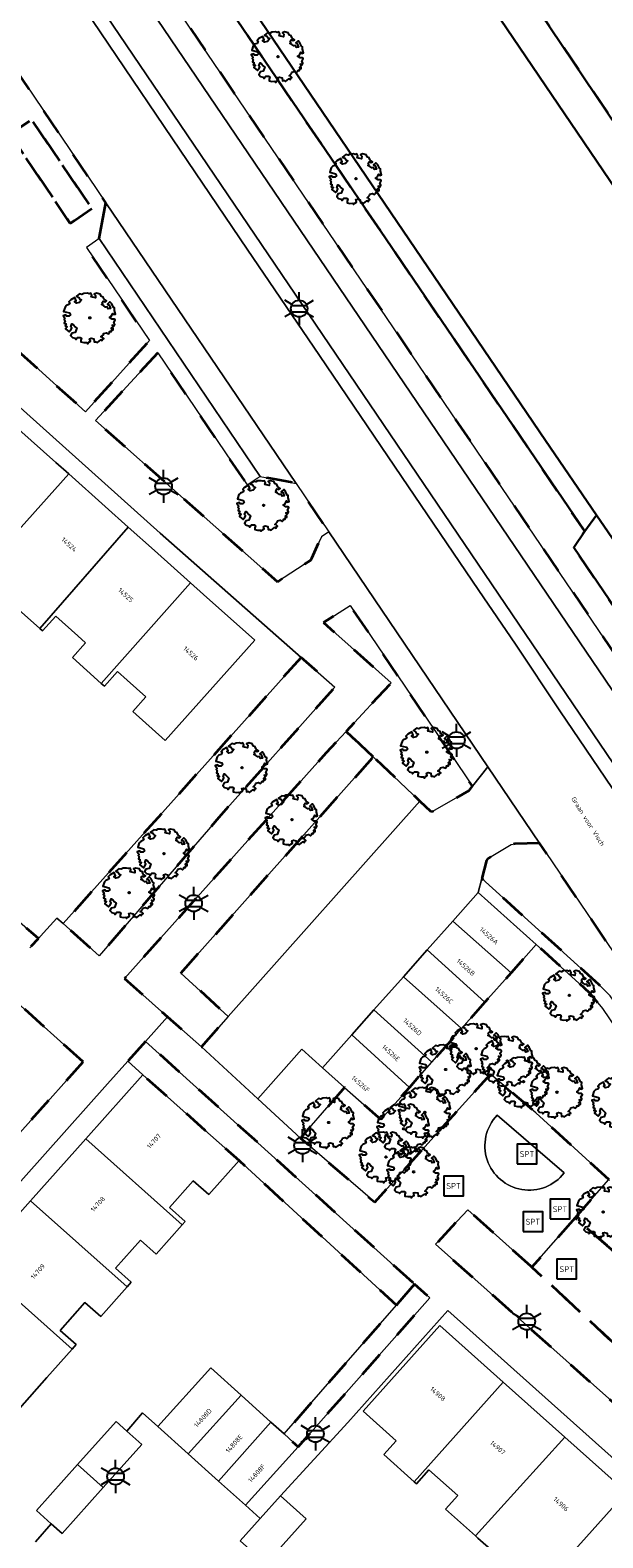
# Model space of a CAD drawing. Extents: x 105780 to 185197, y 477999 to 525027.
# Tile 258 of 562: x 107692 to 107736, y 478644 to 478759. Entities that reach past the tile are written whole.
import ezdxf
from ezdxf.enums import TextEntityAlignment as Align

# ---------------------------------------------------------------- set-up
doc = ezdxf.new("R2010")
doc.units = 0
doc.linetypes.add('XX-HIDDEN', pattern=[4, 2, -2])
for name, color, linetype, lineweight in [('B-GV-GR-BOOM-S', 252, 'Continuous', 25), ('B-GV-GR-MATERIAALGRENS-G', 252, 'XX-HIDDEN', 35), ('B-RO-IE-MEUBILAIR_WEGMEUBILAIR-S', 252, 'Continuous', 25), ('B-WE-GW-WATERGANG_SLOOT_INSTEEK-G', 252, 'Continuous', 30), ('B-WE-OG-TERREIN_ONBEGROEID-GV', 252, 'Continuous', 18), ('B-XX-KG-KADASTRAAL_BEBOUWING-G', 252, 'Continuous', 20), ('B1-WE-OG-BEBOUWING-T18', 7, 'Continuous', 18), ('B1-WE-OG-TERREIN_ERF-GV', 252, 'Continuous', 18), ('B1-WE-OG-TOPOGRAFIE-T18', 10, 'Continuous', 18), ('B1-WE-VH-VERHARDING_ASFALT-GV', 252, 'Continuous', 18), ('B1-WE-VH-VERHARDING_BETONSTRAATSTEEN-GV', 252, 'Continuous', 18), ('B1-WE-VH-VERHARDING_OPEN-GV', 252, 'Continuous', 18), ('B1-WE-VH-VERHARDING_TEGEL-GV', 252, 'Continuous', 18)]:
    doc.layers.add(name, color=color, linetype=linetype, lineweight=lineweight)
doc.styles.add('NLCS-ISO', font='NLCS-ISO.ttf')
doc.styles.add('NLCS-ISO-M200-T18', font='NLCS-ISO.ttf', dxfattribs={"height": 0.36})

# ---------------------------------------------------------------- blocks, each defined once
blk = doc.blocks.new('B-SIE-WEG_LICHTMAST-SO')
at = {"ltscale": 0.1}
for p, q in [((0, 1.27), (0, 2.53)), ((-1.1, 0.63), (-2.19, 1.27)), ((1.1, 0.63), (2.19, 1.27)), ((-1.1, -0.63), (-2.19, -1.27)), ((0, -1.27), (0, -2.53)), ((1.1, -0.63), (2.19, -1.27))]:
    blk.add_line(p, q, dxfattribs=at)
at = {"flags": 128}
for points in [[(-1.16, 0.5), (1.16, 0.5)], [(-1.16, -0.5), (1.16, -0.5)]]:
    blk.add_lwpolyline(points, dxfattribs=at)
at = {"ltscale": 0.1}
blk.add_circle((0, 0), 1.27, dxfattribs=at)
at = {"style": 'NLCS-ISO'}
blk.add_attdef('TYPE', text='', height=1.8, dxfattribs=at).set_placement((0, 2.53), align=Align.BOTTOM_CENTER)
blk = doc.blocks.new('SIE-WEG_SPEELTOESTEL-SO')
at = {"flags": 128}
blk.add_lwpolyline([(-0.75, -0.75), (0.75, -0.75), (0.75, 0.75), (-0.75, 0.75)], close=True, dxfattribs=at)
at = {"style": 'NLCS-ISO'}
blk.add_text('SPT', height=0.45, dxfattribs=at).set_placement((0, 0), align=Align.MIDDLE_CENTER)
blk = doc.blocks.new('B-SGR-BOOM_06')
at = {"linetype": 'Continuous', "flags": 128}
blk.add_lwpolyline([(1.08, 1.41), (1.01, 1.58), (0.88, 1.63), (0.78, 1.81), (0.51, 1.88), (0.34, 1.81), (0.44, 1.71), (0.43, 1.52), (0.09, 1.59), (0.14, 1.73), (0.07, 1.88), (-0.06, 1.84), (-0.19, 1.88), (-0.46, 1.86), (-0.6, 1.79), (-0.78, 1.83), (-1.02, 1.64), (-0.85, 1.56), (-0.8, 1.46), (-0.63, 1.37), (-0.8, 1.16), (-1.02, 1.11), (-1.17, 1.24), (-1.05, 1.29), (-1.15, 1.54), (-1.45, 1.37), (-1.6, 1.21), (-1.52, 1.14), (-1.6, 1.01), (-1.77, 0.94), (-1.89, 0.82), (-2, 0.49), (-1.55, 0.37), (-1.48, 0.22), (-1.6, 0.12), (-1.8, 0.12), (-1.84, 0.22), (-2.04, 0.15), (-1.9, -0.07), (-1.97, -0.15), (-1.89, -0.22), (-1.95, -0.4), (-1.81, -0.47), (-1.89, -0.62), (-1.77, -0.64), (-1.72, -0.68), (-1.85, -0.84), (-1.57, -1.07), (-1.47, -0.97), (-1.38, -0.79), (-1.45, -0.7), (-1.37, -0.47), (-1.25, -0.54), (-1.12, -0.7), (-1, -0.8), (-1.12, -1.12), (-1.37, -1.17), (-1.47, -1.36), (-1.33, -1.51), (-1.13, -1.56), (-1.11, -1.61), (-1.08, -1.66), (-0.93, -1.49), (-0.73, -1.49), (-0.63, -1.56), (-0.68, -1.71), (-0.68, -1.84), (-0.46, -1.89), (-0.24, -1.88), (-0.19, -1.98), (-0.09, -1.86), (0.04, -1.79), (-0.02, -1.6), (0.11, -1.56), (0.31, -1.61), (0.34, -1.84), (0.46, -1.83), (0.58, -1.89), (0.83, -1.69), (0.95, -1.74), (0.93, -1.66), (1.06, -1.59), (0.96, -1.49), (0.85, -1.46), (1.03, -1.29), (1.05, -1.19), (1.26, -1.14), (1.42, -1.22), (1.51, -1.12), (1.51, -1.05), (1.65, -1.05), (1.65, -0.95), (1.78, -0.91), (1.78, -0.82), (1.63, -0.82), (1.82, -0.64), (1.7, -0.57), (1.85, -0.62), (1.9, -0.5), (1.82, -0.37), (1.93, -0.18), (1.87, -0.1), (1.7, -0.1), (1.5, 0.03), (1.63, 0.12), (1.75, 0.34), (1.82, 0.24), (1.95, 0.29), (1.87, 0.57), (1.88, 0.75), (1.8, 0.79), (1.67, 1.06), (1.53, 1.21), (1.35, 1.04), (1.47, 0.97), (1.57, 0.72), (1.41, 0.69), (1.33, 0.85), (1.2, 0.82), (1.06, 0.92), (0.9, 1.01), (0.98, 1.07), (0.93, 1.17), (1.01, 1.27), (1.15, 1.22), (1.26, 1.29)], close=True, dxfattribs=at)
blk.add_circle((0, 0), 0.06)
at = {"style": 'NLCS-ISO'}
blk.add_attdef('SOORT', text='', height=0.3, dxfattribs=at).set_placement((0, -0.36), align=Align.TOP_CENTER)

msp = doc.modelspace()

# ---------------------------------------------------------------- linework, layer by layer
at = {"layer": 'B-GV-GR-MATERIAALGRENS-G', "flags": 128}
for points in [[(107646.7, 478893.799), (107646.65, 478893.867), (107642.747, 478899.149), (107626.448, 478922.868), (107613.566, 478940.928), (107603.415, 478956.823), (107580.226, 478997.697), (107578.546, 479000), (107551.793, 479036.663), (107536.022, 479058.741), (107534.821, 479060.333), (107530.937, 479057.371), (107531.556, 479057.286), (107532.495, 479056.931), (107533.089, 479056.442), (107533.532, 479055.816), (107533.986, 479054.33), (107534.867, 479049.784), (107535.112, 479048.281), (107544.856, 479035.193), (107552.215, 479024.157), (107565.306, 479004.525), (107568.444, 479000), (107581.026, 478981.859), (107594.673, 478961.379), (107633.439, 478904.736), (107660.307, 478864.423), (107678.032, 478838.139), (107713.94, 478785.654), (107741.044, 478745.377), (107764.379, 478711.626), (107793.071, 478669.259), (107804.796, 478652.572), (107811.33, 478642.724), (107813.626, 478635.185), (107819.39, 478643.316), (107817.773, 478644.893), (107807.838, 478656.146), (107795.78, 478674.221), (107765.212, 478718.285), (107706.384, 478804.357), (107689.033, 478830.227), (107688.288, 478831.179)], [(107697.502, 478744.395), (107697.776, 478745.912), (107690.27, 478757.015), (107686.907, 478755.623), (107686.457, 478755.124), (107689.87, 478751.885), (107683.417, 478744.316), (107688.186, 478739.856), (107686.887, 478738.396), (107696.219, 478729.974), (107701.105, 478735.404), (107696.296, 478742.503), (107696.987, 478742.978), (107697.282, 478743.18)], [(107695.051, 478744.343), (107690.456, 478751.136), (107692.113, 478752.256), (107696.708, 478745.464)], [(107695.051, 478744.343), (107696.708, 478745.464), (107692.113, 478752.256), (107690.456, 478751.136)], [(107701.736, 478734.476), (107697.002, 478729.302), (107710.868, 478717.003), (107713.431, 478718.656), (107713.497, 478718.801), (107714.038, 478719.995), (107714.239, 478720.439), (107714.799, 478720.797), (107712.312, 478724.502), (107710.785, 478724.796), (107709.558, 478725.032), (107709.34, 478724.894), (107708.568, 478724.406)], [(107720.061, 478709.832), (107716.418, 478715.199), (107714.381, 478713.886), (107719.559, 478709.293), (107716.113, 478705.587), (107718.182, 478703.635), (107721.748, 478700.27), (107722.557, 478699.507), (107722.72, 478699.477), (107725.506, 478701.067), (107725.769, 478701.4)], [(107712.679, 478711.231), (107694.527, 478690.922), (107697.282, 478688.466), (107706.418, 478699.03), (107715.255, 478708.957)], [(107718.182, 478703.635), (107716.113, 478705.587), (107714.601, 478703.96), (107699.202, 478686.734), (107702.483, 478683.814), (107705.071, 478681.511), (107707.117, 478683.823), (107703.515, 478687.147)], [(107681.355, 478699.672), (107680.8, 478699.047), (107680.804, 478699.043), (107691.974, 478689.061), (107692.634, 478689.788)], [(107730.878, 478697.07), (107728.988, 478697.016), (107728.722, 478696.951), (107726.943, 478695.88), (107726.829, 478695.735), (107726.469, 478694.359), (107735.408, 478686.275), (107736.269, 478685.405), (107737.427, 478683.728), (107737.606, 478683.678), (107737.824, 478684.881), (107738.101, 478686.41)], [(107748.828, 478665.042), (107735.674, 478684.446), (107734.679, 478685.641), (107730.63, 478689.336), (107728.702, 478687.166), (107726.709, 478684.922), (107724.923, 478682.911), (107722.656, 478680.359), (107720.94, 478678.426), (107718.765, 478675.978), (107716.004, 478678.43), (107712.641, 478674.548), (107718.296, 478669.659), (107727.146, 478679.437), (107730.599, 478676.484), (107736.167, 478671.402), (107733.59, 478668.467), (107739.953, 478662.967), (107744.521, 478659.454), (107740.713, 478655.027), (107730.295, 478664.713), (107730.242, 478664.76), (107725.393, 478669.091), (107722.949, 478666.456), (107746.813, 478645.195), (107755.291, 478655.579)], [(107696.048, 478680.368), (107690.845, 478685.057), (107682.911, 478676.091), (107688.045, 478671.429)], [(107700.806, 478681.935), (107699.45, 478680.415), (107700.599, 478679.392), (107705.337, 478675.175), (107707.952, 478672.848), (107719.948, 478661.813), (107721.343, 478663.414)], [(107733.59, 478668.467), (107730.295, 478664.713), (107740.713, 478655.027), (107744.521, 478659.454), (107739.953, 478662.967)], [(107721.343, 478663.414), (107719.948, 478661.813), (107711.384, 478651.987), (107712.465, 478651.011), (107722.502, 478662.369)]]:
    msp.add_lwpolyline(points, close=True, dxfattribs=at)
for points in [[(107658.555, 478832.613), (107657.723, 478832.685), (107654.461, 478830.202), (107654.482, 478830.171), (107657.057, 478826.354), (107657.104, 478826.285), (107657.417, 478826.477), (107675.172, 478802.023), (107772.527, 478658.557), (107773.135, 478657.746), (107774.404, 478656.216), (107788.127, 478640.119), (107789.989, 478637.805)], [(107816.985, 478636.144), (107815.598, 478636.938), (107813.626, 478635.185), (107809.31, 478633.173), (107806.041, 478632.678), (107803.342, 478632.281), (107800.667, 478631.959), (107798.5, 478631.962), (107797.658, 478632.119), (107795.87, 478632.838), (107795.105, 478633.395), (107793.983, 478634.454), (107791.761, 478636.855), (107789.675, 478639.392), (107784.392, 478647.25), (107756.891, 478687.545), (107745.288, 478704.74), (107743.954, 478704.224), (107733.488, 478719.619), (107734.327, 478720.857), (107699.417, 478772.191), (107658.555, 478832.613)]]:
    msp.add_lwpolyline(points, dxfattribs=at)
at = {"layer": 'B-WE-GW-WATERGANG_SLOOT_INSTEEK-G', "flags": 128}
for points in [[(107565.281, 479000), (107677.342, 478834.564), (107687.16, 478819.896), (107785.229, 478675.412), (107797.738, 478656.846), (107804.37, 478647.153), (107803.204, 478646.369), (107805.499, 478643.206), (107805.547, 478638.77), (107805.371, 478638.166), (107808.147, 478637.327), (107813.626, 478635.185), (107811.33, 478642.724), (107804.796, 478652.572), (107793.071, 478669.259), (107764.379, 478711.626), (107741.044, 478745.377), (107713.94, 478785.654), (107678.032, 478838.139), (107660.307, 478864.423)], [(107785.229, 478675.412), (107687.16, 478819.896), (107677.342, 478834.564), (107565.281, 479000)], [(107647.807, 478850.474), (107659.374, 478834.008), (107700.627, 478773.01), (107731.325, 478727.788), (107735.233, 478722.085), (107742.67, 478711.231)]]:
    msp.add_lwpolyline(points, dxfattribs=at)
for points in [[(107653.643, 478831.415), (107654.461, 478830.202), (107657.723, 478832.685), (107658.555, 478832.613), (107699.417, 478772.191), (107734.327, 478720.857), (107735.233, 478722.085), (107731.325, 478727.788), (107700.627, 478773.01), (107659.374, 478834.008), (107657.314, 478834.187), (107656.178, 478833.375)], [(107735.233, 478722.085), (107734.327, 478720.857), (107733.488, 478719.619), (107743.954, 478704.224), (107745.288, 478704.74), (107746.691, 478705.272), (107742.67, 478711.231)]]:
    msp.add_lwpolyline(points, close=True, dxfattribs=at)
at = {"layer": 'B-WE-OG-TERREIN_ONBEGROEID-GV'}
msp.add_lwpolyline([(107727.633, 478676.296, 1.0540517), (107732.761, 478671.912)], format="xyb", dxfattribs=at)
at = {"layer": 'B-WE-OG-TERREIN_ONBEGROEID-GV', "flags": 128}
msp.add_lwpolyline([(107732.761, 478671.912), (107727.633, 478676.296)], dxfattribs=at)
at = {"layer": 'B-XX-KG-KADASTRAAL_BEBOUWING-G', "flags": 128}
for points in [[(107694.949, 478725.229), (107693.969, 478726.105), (107690.21, 478729.464), (107683.367, 478721.808), (107683.622, 478721.58), (107684.652, 478722.733), (107686.981, 478720.652), (107685.951, 478719.5), (107687.126, 478718.45), (107688.095, 478717.584)], [(107699.482, 478721.177), (107697.727, 478722.746), (107694.949, 478725.229), (107688.095, 478717.584), (107688.389, 478717.321), (107690.669, 478715.285), (107690.885, 478715.092), (107692.732, 478713.442)], [(107704.246, 478716.918), (107701.485, 478719.387), (107699.482, 478721.177), (107692.732, 478713.442), (107692.951, 478713.246), (107693.962, 478714.376), (107695.654, 478712.863), (107696.236, 478712.343), (107695.226, 478711.213), (107697.424, 478709.248)], [(107704.246, 478716.918), (107697.424, 478709.248), (107697.672, 478709.027), (107698.673, 478710.147), (107699.404, 478709.494), (107700.834, 478708.216), (107699.834, 478707.097), (107702.311, 478704.883), (107709.15, 478712.535), (107705.243, 478716.027)], [(107726.187, 478693.282), (107724.249, 478691.101), (107728.702, 478687.166), (107730.63, 478689.336)], [(107728.702, 478687.166), (107724.249, 478691.101), (107722.303, 478688.909), (107726.709, 478684.922)], [(107726.709, 478684.922), (107722.303, 478688.909), (107720.492, 478686.871), (107724.923, 478682.911)], [(107720.492, 478686.871), (107718.239, 478684.334), (107722.656, 478680.359), (107724.923, 478682.911)], [(107718.239, 478684.334), (107716.544, 478682.426), (107720.94, 478678.426), (107722.656, 478680.359)], [(107716.544, 478682.426), (107714.322, 478679.924), (107716.004, 478678.43), (107718.765, 478675.978), (107720.94, 478678.426)], [(107696.25, 478674.505), (107703.612, 478667.953), (107703.835, 478668.204), (107702.644, 478669.264), (107704.451, 478671.294), (107705.633, 478670.243), (107707.952, 478672.848), (107705.337, 478675.175), (107700.599, 478679.392)], [(107696.25, 478674.505), (107692.034, 478669.768), (107699.406, 478663.207), (107699.718, 478663.557), (107698.511, 478664.63), (107700.419, 478666.775), (107701.616, 478665.709), (107703.612, 478667.953)], [(107692.034, 478669.768), (107687.818, 478665.03), (107695.2, 478658.461), (107695.505, 478658.803), (107694.283, 478659.891), (107696.175, 478662.016), (107697.387, 478660.937), (107699.406, 478663.207)], [(107687.818, 478665.03), (107683.602, 478660.293), (107690.995, 478653.714), (107691.186, 478653.928), (107693.282, 478656.305), (107695.2, 478658.461)], [(107728.113, 478655.934), (107723.269, 478660.267), (107717.414, 478653.722), (107719.933, 478651.469), (107718.992, 478650.417), (107721.318, 478648.337)], [(107708.1, 478654.952), (107705.799, 478657.029), (107701.756, 478652.554), (107704.067, 478650.476)], [(107732.809, 478651.734), (107728.113, 478655.934), (107721.318, 478648.337), (107721.486, 478648.187), (107722.438, 478649.251), (107724.641, 478647.28), (107723.712, 478646.241), (107725.989, 478644.204)], [(107710.376, 478652.897), (107708.1, 478654.952), (107704.067, 478650.476), (107706.379, 478648.396)], [(107699.386, 478652.209), (107698.566, 478652.944), (107695.611, 478649.648), (107697.588, 478647.898), (107700.532, 478651.182)], [(107712.465, 478651.011), (107711.384, 478651.987), (107710.376, 478652.897), (107706.379, 478648.396), (107708.437, 478646.546)], [(107737.504, 478647.534), (107732.809, 478651.734), (107725.989, 478644.204), (107726.179, 478644.034), (107728.355, 478642.133), (107730.754, 478639.987)], [(107697.588, 478647.898), (107695.611, 478649.648), (107692.477, 478646.153), (107693.618, 478645.13), (107694.443, 478644.391)], [(107711.101, 478647.258), (107709.558, 478645.538), (107708.023, 478643.826), (107709.98, 478642.071), (107713.064, 478645.512)], [(107742.2, 478643.334), (107737.504, 478647.534), (107730.754, 478639.987), (107731.09, 478639.686), (107732.018, 478640.724), (107734.12, 478638.843), (107733.215, 478637.832), (107735.472, 478635.813)]]:
    msp.add_lwpolyline(points, close=True, dxfattribs=at)
at = {"layer": 'B1-WE-OG-TERREIN_ERF-GV', "flags": 128}
for points in [[(107681.355, 478699.672), (107692.634, 478689.788), (107693.018, 478690.21), (107694.05, 478691.347), (107694.527, 478690.922), (107712.679, 478711.231), (107701.936, 478720.718), (107667.903, 478751.225)], [(107690.21, 478729.464), (107693.969, 478726.105), (107694.949, 478725.229), (107697.727, 478722.746), (107699.482, 478721.177), (107701.485, 478719.387), (107704.246, 478716.918), (107705.243, 478716.027), (107709.15, 478712.535), (107702.311, 478704.883), (107699.834, 478707.097), (107700.834, 478708.216), (107699.404, 478709.494), (107698.673, 478710.147), (107697.672, 478709.027), (107697.424, 478709.248), (107695.226, 478711.213), (107696.236, 478712.343), (107695.654, 478712.863), (107693.962, 478714.376), (107692.951, 478713.246), (107692.732, 478713.442), (107690.885, 478715.092)], [(107692.404, 478643.756), (107693.618, 478645.13), (107692.477, 478646.153), (107695.611, 478649.648), (107698.566, 478652.944), (107699.386, 478652.209), (107700.588, 478653.604), (107701.756, 478652.554), (107705.799, 478657.029), (107708.1, 478654.952), (107710.376, 478652.897), (107711.384, 478651.987), (107719.948, 478661.813), (107707.952, 478672.848), (107705.633, 478670.243), (107704.451, 478671.294), (107702.644, 478669.264), (107703.835, 478668.204), (107703.612, 478667.953), (107701.616, 478665.709), (107700.419, 478666.775), (107698.511, 478664.63), (107699.718, 478663.557), (107699.406, 478663.207), (107697.387, 478660.937), (107696.175, 478662.016), (107694.283, 478659.891), (107695.505, 478658.803), (107695.2, 478658.461), (107693.282, 478656.305), (107691.186, 478653.928)], [(107761.976, 478627.345), (107723.884, 478661.413), (107716.236, 478652.864), (107711.101, 478647.258), (107713.064, 478645.512), (107709.98, 478642.071), (107715.667, 478636.975), (107718.751, 478640.415), (107720.868, 478638.518), (107722.591, 478636.973), (107719.508, 478633.532), (107722.28, 478631.048), (107725.12, 478628.502), (107728.204, 478631.942), (107730.523, 478629.863), (107732.044, 478628.5), (107734.904, 478625.937), (107731.821, 478622.496), (107734.573, 478620.029), (107737.657, 478623.47)], [(107736.001, 478635.34), (107735.472, 478635.813), (107733.215, 478637.832), (107734.12, 478638.843), (107732.018, 478640.724), (107731.09, 478639.686), (107730.754, 478639.987), (107728.355, 478642.133), (107726.179, 478644.034), (107725.989, 478644.204), (107723.712, 478646.241), (107724.641, 478647.28), (107722.438, 478649.251), (107721.486, 478648.187), (107721.318, 478648.337), (107718.992, 478650.417), (107719.933, 478651.469), (107717.414, 478653.722), (107723.269, 478660.267), (107728.113, 478655.934), (107732.809, 478651.734), (107737.504, 478647.534)]]:
    msp.add_lwpolyline(points, dxfattribs=at)
msp.add_lwpolyline([(107675.171, 478650.818), (107679.386, 478655.555), (107683.602, 478660.293), (107687.818, 478665.03), (107692.034, 478669.768), (107696.25, 478674.505), (107700.599, 478679.392), (107699.45, 478680.415), (107697.91, 478678.69), (107690.036, 478669.868), (107665.295, 478642.329), (107666.606, 478641.194), (107670.955, 478646.081)], close=True, dxfattribs=at)
at = {"layer": 'B1-WE-VH-VERHARDING_ASFALT-GV', "flags": 128}
for points in [[(107720.332, 478725.025), (107714.073, 478734.269), (107708.574, 478742.366), (107703.455, 478749.926), (107697.979, 478758.006), (107689.401, 478770.678), (107683.36, 478779.587), (107675.658, 478790.916), (107671.061, 478797.62), (107650.785, 478827.525), (107645.154, 478823.495), (107651.027, 478814.843), (107655.723, 478807.898), (107670.244, 478786.528), (107682.594, 478768.35), (107686.072, 478763.215), (107690.27, 478757.015), (107697.776, 478745.912), (107712.312, 478724.502), (107714.799, 478720.797), (107726.939, 478702.883), (107730.878, 478697.07), (107738.101, 478686.41)], [(107782.425, 478629.322), (107782.893, 478628.616), (107784.186, 478626.728), (107785.766, 478624.42), (107785.959, 478624.134), (107788.937, 478626.048), (107788.648, 478626.473), (107787.458, 478628.224), (107785.519, 478631.076), (107782.583, 478635.082), (107776.796, 478642.82), (107770.28, 478651.629), (107766.144, 478657.526), (107760.747, 478665.417), (107755.704, 478672.825), (107749.271, 478682.366), (107745.122, 478688.487), (107737.9, 478699.101), (107732.436, 478707.158), (107729.039, 478712.236), (107726.249, 478716.332), (107720.332, 478725.025)]]:
    msp.add_lwpolyline(points, dxfattribs=at)
at = {"layer": 'B1-WE-VH-VERHARDING_BETONSTRAATSTEEN-GV', "flags": 128}
for points in [[(107697.776, 478745.912), (107697.502, 478744.395), (107697.282, 478743.18), (107709.558, 478725.032), (107710.785, 478724.796), (107712.312, 478724.502)], [(107721.748, 478700.27), (107718.182, 478703.635), (107703.515, 478687.147), (107707.117, 478683.823)], [(107724.249, 478691.101), (107726.187, 478693.282), (107726.469, 478694.359), (107726.829, 478695.735), (107726.943, 478695.88), (107728.722, 478696.951), (107728.988, 478697.016), (107730.878, 478697.07), (107726.939, 478702.883), (107725.769, 478701.4), (107725.506, 478701.067), (107722.72, 478699.477), (107722.557, 478699.507), (107721.748, 478700.27), (107707.117, 478683.823), (107705.071, 478681.511), (107709.372, 478677.555), (107712.734, 478681.334), (107714.322, 478679.924), (107716.544, 478682.426), (107718.239, 478684.334), (107720.492, 478686.871), (107722.303, 478688.909)], [(107716.004, 478678.43), (107714.322, 478679.924), (107712.734, 478681.334), (107709.372, 478677.555), (107712.641, 478674.548)]]:
    msp.add_lwpolyline(points, close=True, dxfattribs=at)
msp.add_lwpolyline([(107708.023, 478643.826), (107709.558, 478645.538), (107708.437, 478646.546), (107706.379, 478648.396), (107704.067, 478650.476), (107701.756, 478652.554), (107700.588, 478653.604), (107699.386, 478652.209), (107700.532, 478651.182), (107697.588, 478647.898), (107694.443, 478644.391), (107693.618, 478645.13), (107692.404, 478643.756)], dxfattribs=at)
at = {"layer": 'B1-WE-VH-VERHARDING_OPEN-GV', "flags": 128}
for points in [[(107671.435, 478799.113), (107664.367, 478809.244), (107654.423, 478823.495), (107651.392, 478827.96), (107650.785, 478827.525), (107671.061, 478797.62), (107675.658, 478790.916), (107683.36, 478779.587), (107689.401, 478770.678), (107697.979, 478758.006), (107703.455, 478749.926), (107708.574, 478742.366), (107714.073, 478734.269), (107720.332, 478725.025), (107726.249, 478716.332), (107729.039, 478712.236), (107732.436, 478707.158), (107737.9, 478699.101)], [(107787.94, 478632.755), (107786.066, 478635.136), (107784.335, 478637.256), (107783.614, 478638.102), (107779.98, 478642.366), (107770.266, 478653.766), (107769.499, 478654.691), (107768.522, 478655.906), (107671.435, 478799.113)]]:
    msp.add_lwpolyline(points, dxfattribs=at)
at = {"layer": 'B1-WE-VH-VERHARDING_TEGEL-GV', "flags": 128}
for points in [[(107789.989, 478637.805), (107788.127, 478640.119), (107774.404, 478656.216), (107773.135, 478657.746), (107772.527, 478658.557), (107675.172, 478802.023), (107657.417, 478826.477), (107657.104, 478826.285), (107657.057, 478826.354), (107654.482, 478830.171), (107653.412, 478829.405)], [(107673.946, 478800.802), (107658.277, 478822.409), (107656.301, 478825.134), (107653.412, 478829.405), (107651.392, 478827.96), (107654.423, 478823.495), (107664.367, 478809.244), (107671.435, 478799.113), (107768.522, 478655.906), (107769.499, 478654.691), (107770.266, 478653.766), (107779.98, 478642.366), (107783.614, 478638.102), (107784.335, 478637.256), (107786.066, 478635.136), (107787.94, 478632.755)], [(107653.412, 478829.405), (107656.301, 478825.134), (107658.277, 478822.409), (107673.946, 478800.802), (107771.08, 478657.65), (107771.649, 478656.857), (107772.271, 478656.07), (107785.3, 478640.844), (107786.569, 478639.307), (107787.861, 478637.78), (107790.135, 478634.839)], [(107790.135, 478634.839), (107787.861, 478637.78), (107786.569, 478639.307), (107785.3, 478640.844), (107772.271, 478656.07), (107771.649, 478656.857), (107771.08, 478657.65), (107673.946, 478800.802)], [(107667.903, 478751.225), (107701.936, 478720.718), (107712.679, 478711.231), (107715.255, 478708.957), (107706.418, 478699.03), (107697.282, 478688.466), (107694.527, 478690.922), (107694.05, 478691.347), (107693.018, 478690.21), (107692.634, 478689.788), (107691.974, 478689.061)], [(107690.036, 478669.868), (107697.91, 478678.69), (107699.45, 478680.415), (107700.806, 478681.935), (107702.483, 478683.814), (107699.202, 478686.734), (107714.601, 478703.96), (107716.113, 478705.587), (107719.559, 478709.293), (107714.381, 478713.886), (107716.418, 478715.199), (107720.061, 478709.832), (107725.769, 478701.4), (107726.939, 478702.883), (107714.799, 478720.797), (107714.239, 478720.439), (107714.038, 478719.995), (107713.497, 478718.801), (107713.431, 478718.656), (107710.868, 478717.003), (107697.002, 478729.302), (107701.736, 478734.476), (107708.568, 478724.406), (107709.34, 478724.894), (107709.558, 478725.032), (107697.282, 478743.18), (107696.987, 478742.978), (107696.296, 478742.503), (107701.105, 478735.404), (107696.219, 478729.974), (107686.887, 478738.396)], [(107746.813, 478645.195), (107722.949, 478666.456), (107725.393, 478669.091), (107730.242, 478664.76), (107730.295, 478664.713), (107733.59, 478668.467), (107736.167, 478671.402), (107730.599, 478676.484), (107727.146, 478679.437), (107718.296, 478669.659), (107712.641, 478674.548), (107709.372, 478677.555), (107705.071, 478681.511), (107702.483, 478683.814), (107700.806, 478681.935), (107721.343, 478663.414), (107722.502, 478662.369), (107712.465, 478651.011), (107708.437, 478646.546), (107709.558, 478645.538), (107711.101, 478647.258), (107716.236, 478652.864), (107723.884, 478661.413), (107761.976, 478627.345)], [(107727.633, 478676.296), (107732.761, 478671.912)]]:
    msp.add_lwpolyline(points, dxfattribs=at)
for points in [[(107737.606, 478683.678), (107737.427, 478683.728), (107736.269, 478685.405), (107735.408, 478686.275), (107726.469, 478694.359), (107726.187, 478693.282), (107730.63, 478689.336), (107734.679, 478685.641), (107735.674, 478684.446), (107748.828, 478665.042), (107749.798, 478665.691)], [(107696.048, 478680.368), (107688.045, 478671.429), (107682.911, 478676.091), (107690.845, 478685.057)]]:
    msp.add_lwpolyline(points, close=True, dxfattribs=at)
at = {"layer": 'B1-WE-VH-VERHARDING_TEGEL-GV'}
msp.add_lwpolyline([(107732.761, 478671.912, -1.0540517), (107727.633, 478676.296)], format="xyb", dxfattribs=at)

# ---------------------------------------------------------------- block references
at = {"layer": 'B-GV-GR-BOOM-S', "linetype": 'Continuous', "lineweight": 0}
for p in [(107710.916, 478757.063), (107716.866, 478747.754), (107696.56, 478737.136), (107709.822, 478722.828), (107722.273, 478704.001), (107708.173, 478702.822), (107711.986, 478698.847), (107702.212, 478696.254), (107699.557, 478693.281), (107733.147, 478685.452), (107726.038, 478681.382), (107723.718, 478679.791), (107728.415, 478680.432), (107729.652, 478678.855), (107732.212, 478678.058), (107722.127, 478676.528), (107736.916, 478677.291), (107714.788, 478675.745), (107720.508, 478675.264), (107719.157, 478673.124), (107721.273, 478671.98), (107735.731, 478668.927)]:
    msp.add_blockref('B-SGR-BOOM_06', p, dxfattribs=at)
at = {"layer": 'B-RO-IE-MEUBILAIR_WEGMEUBILAIR-S', "xscale": 0.5, "yscale": 0.5, "zscale": 0.5}
for p in [(107712.533, 478737.836), (107702.192, 478724.282), (107724.537, 478704.907), (107704.483, 478692.468), (107712.788, 478673.983), (107729.898, 478660.56), (107713.771, 478651.991), (107698.522, 478648.746)]:
    msp.add_blockref('B-SIE-WEG_LICHTMAST-SO', p, dxfattribs=at)
at = {"layer": 'B-RO-IE-MEUBILAIR_WEGMEUBILAIR-S'}
for p in [(107729.924, 478673.345), (107724.312, 478670.909), (107732.436, 478669.137), (107730.367, 478668.177), (107732.951, 478664.559)]:
    msp.add_blockref('SIE-WEG_SPEELTOESTEL-SO', p, dxfattribs=at)

# ---------------------------------------------------------------- texts
at = {"layer": 'B1-WE-OG-BEBOUWING-T18', "style": 'NLCS-ISO-M200-T18'}
for s, rotation, p in [('14524', 318.2, (107694.977, 478719.839)), ('14525', 318.2, (107699.301, 478715.974)), ('14526', 318.2, (107704.271, 478711.531)), ('14526A', 318.5, (107727.02, 478689.987)), ('14526B', 317.9, (107725.251, 478687.59)), ('14526C', 318.2, (107723.592, 478685.442)), ('14526D', 318, (107721.172, 478683.04)), ('14526E', 317.7, (107719.537, 478681.054)), ('14526F', 318.4, (107717.216, 478678.691)), ('14707', 48.3, (107701.447, 478674.328)), ('14708', 48.3, (107697.169, 478669.521)), ('14709', 48.3, (107692.592, 478664.378)), ('14908', 318.2, (107723.113, 478655.04)), ('14808D', 48, (107705.185, 478653.211)), ('14808E', 48.4, (107707.573, 478651.246)), ('14907', 318.2, (107727.692, 478650.944)), ('14808F', 47.9, (107709.293, 478648.988)), ('14906', 318.2, (107732.514, 478646.631))]:
    msp.add_text(s, height=0.36, rotation=rotation, dxfattribs=at).set_placement(p, align=Align.MIDDLE)
at = {"layer": 'B1-WE-OG-TOPOGRAFIE-T18', "style": 'NLCS-ISO-M200-T18'}
msp.add_text('Graan voor Visch', height=0.36, rotation=302.1, dxfattribs=at).set_placement((107734.578, 478698.719), align=Align.MIDDLE)

doc.saveas('drawing.dxf')
